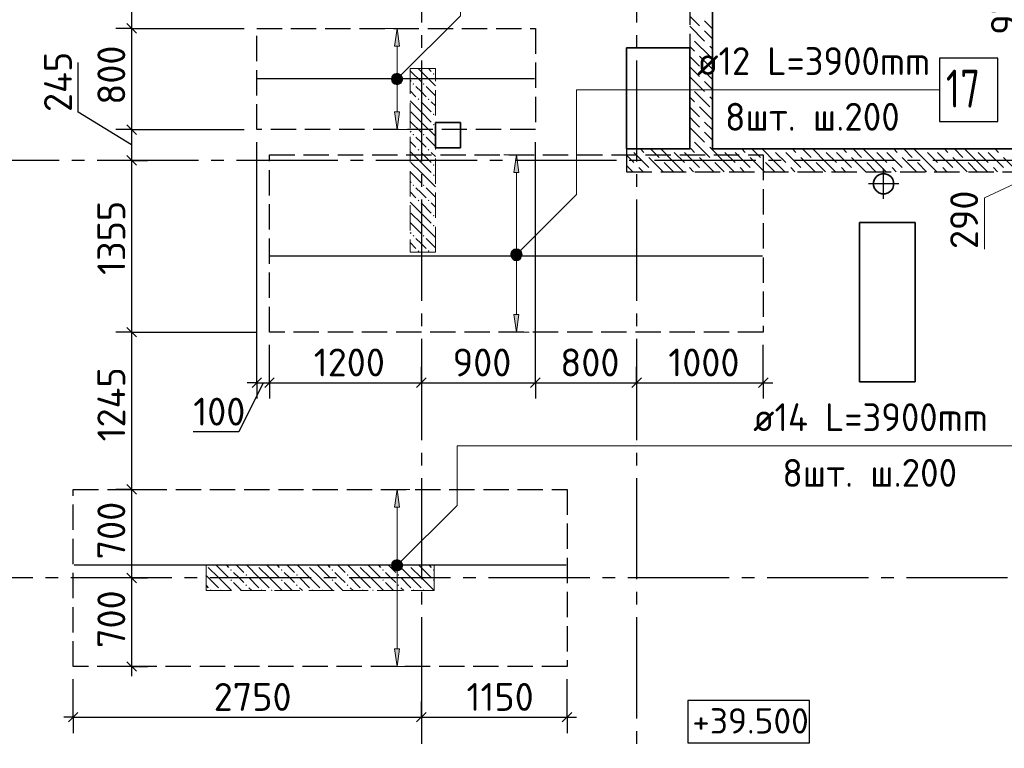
# Model space of a CAD drawing. Header units: millimetres. Extents: x 40580 to 1930067, y -240640 to 81020.
# Tile 271 of 656: x 770600 to 778377, y -202605 to -196847. Entities that reach past the tile are written whole.
import ezdxf

# ---------------------------------------------------------------- set-up
doc = ezdxf.new("R2010")
doc.units = ezdxf.units.MM
for name, pattern in [('______2', [270, 200, -70]), ('______5', [1100, 800, -100, 100, -100]), ('CENTER', [2, 1.25, -0.25, 0.25, -0.25])]:
    doc.linetypes.add(name, pattern=pattern)
for name, color, linetype, lineweight in [('Standard', 7, 'Continuous', 25), ('Высотные отметки', 7, 'Continuous', 25), ('ДОП Верх по У', 7, 'Continuous', 25), ('ЖБ Перекрытие верхний уровень', 7, 'Continuous', 35), ('ОСИ', 7, 'CENTER', 15), ('Позиционная метка номер позиции', 7, 'Continuous', 13), ('Примечания', 7, 'Continuous', 13)]:
    doc.layers.add(name, color=color, linetype=linetype, lineweight=lineweight)
doc.layers.add('ЖБ Пилон', color=7, linetype='______2', lineweight=13, true_color=0xa0a0a0)
doc.layers.add('ЖБ Стена верхний уровень', color=7, linetype='______2', true_color=0x656565)
doc.styles.add('GOST 2.304', font='isocpeur.ttf', dxfattribs={"width": 0.8})
doc.styles.add('ISOCPEUR', font='isocpeur.ttf')

msp = doc.modelspace()

# ---------------------------------------------------------------- hatches: boundary and pattern name
at = {"layer": 'ДОП Верх по У', "linetype": 'Continuous', "lineweight": 13, "transparency": 33554687}
for points in [[(773600.8, -197055.6), (773580.8, -196915.6), (773560.8, -197055.6)], [(773548.6, -197296.8), (773613.1, -197296.8), (773599.6, -197283.3)], [(773548.6, -197296.8), (773599.6, -197283.3), (773562.1, -197283.3)], [(773562.1, -197283.3), (773599.6, -197283.3), (773580.8, -197278.1)], [(773543.3, -197315.6), (773618.3, -197315.6), (773613.1, -197296.8)], [(773543.3, -197315.6), (773613.1, -197296.8), (773548.6, -197296.8)], [(773548.6, -197334.3), (773618.3, -197315.6), (773543.3, -197315.6)], [(773548.6, -197334.3), (773613.1, -197334.3), (773618.3, -197315.6)], [(773562.1, -197347.8), (773613.1, -197334.3), (773548.6, -197334.3)], [(773562.1, -197347.8), (773599.6, -197347.8), (773613.1, -197334.3)], [(773599.6, -197347.8), (773562.1, -197347.8), (773580.8, -197353.1)], [(774543.2, -198055.6), (774523.2, -197915.6), (774503.2, -198055.6)], [(774491, -198696.8), (774555.5, -198696.8), (774542, -198683.3)], [(774491, -198696.8), (774542, -198683.3), (774504.5, -198683.3)], [(774504.5, -198683.3), (774542, -198683.3), (774523.2, -198678.1)], [(774485.7, -198715.6), (774560.7, -198715.6), (774555.5, -198696.8)], [(774485.7, -198715.6), (774555.5, -198696.8), (774491, -198696.8)], [(774491, -198734.3), (774560.7, -198715.6), (774485.7, -198715.6)], [(774491, -198734.3), (774555.5, -198734.3), (774560.7, -198715.6)], [(774504.5, -198747.8), (774555.5, -198734.3), (774491, -198734.3)], [(774504.5, -198747.8), (774542, -198747.8), (774555.5, -198734.3)], [(774542, -198747.8), (774504.5, -198747.8), (774523.2, -198753.1)], [(773600.8, -200698.6), (773580.8, -200558.6), (773560.8, -200698.6)], [(773543.3, -201158.6), (773618.3, -201158.6), (773613.1, -201139.8)], [(773543.3, -201158.6), (773613.1, -201139.8), (773548.6, -201139.8)], [(773548.6, -201177.3), (773618.3, -201158.6), (773543.3, -201158.6)], [(773548.6, -201139.8), (773613.1, -201139.8), (773599.6, -201126.3)], [(773548.6, -201139.8), (773599.6, -201126.3), (773562.1, -201126.3)], [(773548.6, -201177.3), (773613.1, -201177.3), (773618.3, -201158.6)], [(773562.1, -201126.3), (773599.6, -201126.3), (773580.8, -201121.1)], [(773562.1, -201190.8), (773613.1, -201177.3), (773548.6, -201177.3)], [(773562.1, -201190.8), (773599.6, -201190.8), (773613.1, -201177.3)], [(773599.6, -201190.8), (773562.1, -201190.8), (773580.8, -201196.1)]]:
    msp.add_hatch(color=7, dxfattribs=at).paths.add_polyline_path(points)
for points in [[(773600.8, -197575.6), (773580.8, -197715.6), (773560.8, -197575.6)], [(774543.2, -199175.6), (774523.2, -199315.6), (774503.2, -199175.6)], [(773600.8, -201818.6), (773580.8, -201958.6), (773560.8, -201818.6)]]:
    msp.add_hatch(color=7, dxfattribs=at).paths.add_polyline_path(points, flags=16)
at = {"layer": 'ЖБ Пилон', "linetype": 'Continuous', "lineweight": -3, "transparency": 33554687}
for points in [[(773863.7, -197275.5), (773870.2, -197269), (773876.7, -197275.5), (773870.2, -197282)], [(773703.7, -197355.5), (773710.2, -197349), (773716.7, -197355.5), (773710.2, -197362)], [(773783.7, -197355.5), (773790.2, -197349), (773796.7, -197355.5), (773790.2, -197362)], [(773743.7, -197475.5), (773750.2, -197469), (773756.7, -197475.5), (773750.2, -197482)], [(773823.7, -197475.5), (773830.2, -197469), (773836.7, -197475.5), (773830.2, -197482)], [(773863.7, -197595.5), (773870.2, -197589), (773876.7, -197595.5), (773870.2, -197602)], [(773863.7, -197675.5), (773870.2, -197669), (773876.7, -197675.5), (773870.2, -197682)], [(773703.7, -197755.5), (773710.2, -197749), (773716.7, -197755.5), (773710.2, -197762)], [(773783.7, -197755.5), (773790.2, -197749), (773796.7, -197755.5), (773790.2, -197762)], [(773743.7, -197875.5), (773750.2, -197869), (773756.7, -197875.5), (773750.2, -197882)], [(773823.7, -197875.5), (773830.2, -197869), (773836.7, -197875.5), (773830.2, -197882)], [(773863.7, -197995.5), (773870.2, -197989), (773876.7, -197995.5), (773870.2, -198002)], [(773863.7, -198075.5), (773870.2, -198069), (773876.7, -198075.5), (773870.2, -198082)], [(773703.7, -198155.5), (773710.2, -198149), (773716.7, -198155.5), (773710.2, -198162)], [(773783.7, -198155.5), (773790.2, -198149), (773796.7, -198155.5), (773790.2, -198162)], [(773743.7, -198275.5), (773750.2, -198269), (773756.7, -198275.5), (773750.2, -198282)], [(773823.7, -198275.5), (773830.2, -198269), (773836.7, -198275.5), (773830.2, -198282)], [(773863.7, -198395.5), (773870.2, -198389), (773876.7, -198395.5), (773870.2, -198402)], [(773863.7, -198475.5), (773870.2, -198469), (773876.7, -198475.5), (773870.2, -198482)], [(773703.7, -198555.5), (773710.2, -198549), (773716.7, -198555.5), (773710.2, -198562)], [(773783.7, -198555.5), (773790.2, -198549), (773796.7, -198555.5), (773790.2, -198562)], [(773743.7, -198675.5), (773750.2, -198669), (773756.7, -198675.5), (773750.2, -198682)], [(773823.7, -198675.5), (773830.2, -198669), (773836.7, -198675.5), (773830.2, -198682)], [(772073.6, -201158.6), (772073.2, -201158.9), (772073.2, -201158.6)], [(772473.6, -201158.6), (772470.2, -201162), (772466.8, -201158.6)], [(772873.6, -201158.6), (772870.2, -201162), (772866.8, -201158.6)], [(773273.6, -201158.6), (773270.2, -201162), (773266.8, -201158.6)], [(773673.6, -201158.6), (773670.2, -201162), (773666.8, -201158.6)], [(772263.7, -201195.5), (772270.2, -201189), (772276.7, -201195.5), (772270.2, -201202)], [(772383.7, -201235.5), (772390.2, -201229), (772396.7, -201235.5), (772390.2, -201242)], [(772663.7, -201195.5), (772670.2, -201189), (772676.7, -201195.5), (772670.2, -201202)], [(772783.7, -201235.5), (772790.2, -201229), (772796.7, -201235.5), (772790.2, -201242)], [(773063.7, -201195.5), (773070.2, -201189), (773076.7, -201195.5), (773070.2, -201202)], [(773183.7, -201235.5), (773190.2, -201229), (773196.7, -201235.5), (773190.2, -201242)], [(773463.7, -201195.5), (773470.2, -201189), (773476.7, -201195.5), (773470.2, -201202)], [(773583.7, -201235.5), (773590.2, -201229), (773596.7, -201235.5), (773590.2, -201242)], [(773863.7, -201195.5), (773870.2, -201189), (773873.2, -201192), (773873.2, -201198.9), (773870.2, -201202)], [(772263.7, -201275.5), (772270.2, -201269), (772276.7, -201275.5), (772270.2, -201282)], [(772383.7, -201315.5), (772390.2, -201309), (772396.7, -201315.5), (772390.2, -201322)], [(772663.7, -201275.5), (772670.2, -201269), (772676.7, -201275.5), (772670.2, -201282)], [(772783.7, -201315.5), (772790.2, -201309), (772796.7, -201315.5), (772790.2, -201322)], [(773063.7, -201275.5), (773070.2, -201269), (773076.7, -201275.5), (773070.2, -201282)], [(773183.7, -201315.5), (773190.2, -201309), (773196.7, -201315.5), (773190.2, -201322)], [(773463.7, -201275.5), (773470.2, -201269), (773476.7, -201275.5), (773470.2, -201282)], [(773583.7, -201315.5), (773590.2, -201309), (773596.7, -201315.5), (773590.2, -201322)], [(773863.7, -201275.5), (773870.2, -201269), (773873.2, -201272), (773873.2, -201278.9), (773870.2, -201282)], [(772103.7, -201355.5), (772110.2, -201349), (772116.7, -201355.5), (772113.5, -201358.6), (772106.8, -201358.6)], [(772183.7, -201355.5), (772190.2, -201349), (772196.7, -201355.5), (772193.5, -201358.6), (772186.8, -201358.6)], [(772503.7, -201355.5), (772510.2, -201349), (772516.7, -201355.5), (772513.5, -201358.6), (772506.8, -201358.6)], [(772583.7, -201355.5), (772590.2, -201349), (772596.7, -201355.5), (772593.5, -201358.6), (772586.8, -201358.6)], [(772903.7, -201355.5), (772910.2, -201349), (772916.7, -201355.5), (772913.5, -201358.6), (772906.8, -201358.6)], [(772983.7, -201355.5), (772990.2, -201349), (772996.7, -201355.5), (772993.5, -201358.6), (772986.8, -201358.6)], [(773303.7, -201355.5), (773310.2, -201349), (773316.7, -201355.5), (773313.5, -201358.6), (773306.8, -201358.6)], [(773383.7, -201355.5), (773390.2, -201349), (773396.7, -201355.5), (773393.5, -201358.6), (773386.8, -201358.6)], [(773703.7, -201355.5), (773710.2, -201349), (773716.7, -201355.5), (773713.5, -201358.6), (773706.8, -201358.6)], [(773783.7, -201355.5), (773790.2, -201349), (773796.7, -201355.5), (773793.5, -201358.6), (773786.8, -201358.6)]]:
    msp.add_hatch(color=7, dxfattribs=at).paths.add_polyline_path(points, flags=16)
at = {"layer": 'Позиционная метка номер позиции', "linetype": 'Continuous', "lineweight": 13, "transparency": 33554687}
for points in [[(773537.5, -197304.1), (773612.6, -197347.4), (773549, -197283.8)], [(773549, -197283.8), (773624.1, -197327), (773569.4, -197272.3)], [(773549, -197283.8), (773612.6, -197347.4), (773624.1, -197327)], [(773569.4, -197272.3), (773624.1, -197327), (773624.1, -197304.1)], [(773569.4, -197272.3), (773624.1, -197304.1), (773592.3, -197272.3)], [(773592.3, -197272.3), (773624.1, -197304.1), (773612.6, -197283.8)], [(773537.5, -197327), (773592.3, -197358.8), (773537.5, -197304.1)], [(773537.5, -197304.1), (773592.3, -197358.8), (773612.6, -197347.4)], [(773569.4, -197358.8), (773537.5, -197327), (773549, -197347.4)], [(773537.5, -197327), (773569.4, -197358.8), (773592.3, -197358.8)], [(774480, -198690.1), (774555.1, -198733.4), (774491.4, -198669.8)], [(774491.4, -198669.8), (774566.5, -198713), (774511.8, -198658.3)], [(774491.4, -198669.8), (774555.1, -198733.4), (774566.5, -198713)], [(774511.8, -198658.3), (774566.5, -198713), (774566.5, -198690.1)], [(774511.8, -198658.3), (774566.5, -198690.1), (774534.7, -198658.3)], [(774534.7, -198658.3), (774566.5, -198690.1), (774555.1, -198669.8)], [(774480, -198713), (774534.7, -198744.9), (774480, -198690.1)], [(774480, -198690.1), (774534.7, -198744.9), (774555.1, -198733.4)], [(774511.8, -198744.9), (774480, -198713), (774491.4, -198733.4)], [(774480, -198713), (774511.8, -198744.9), (774534.7, -198744.9)], [(773537.5, -201147.1), (773612.6, -201190.4), (773549, -201126.8)], [(773537.5, -201170), (773592.3, -201201.9), (773537.5, -201147.1)], [(773537.5, -201147.1), (773592.3, -201201.9), (773612.6, -201190.4)], [(773569.4, -201201.9), (773537.5, -201170), (773549, -201190.4)], [(773537.5, -201170), (773569.4, -201201.9), (773592.3, -201201.9)], [(773549, -201126.8), (773624.1, -201170), (773569.4, -201115.3)], [(773549, -201126.8), (773612.6, -201190.4), (773624.1, -201170)], [(773569.4, -201115.3), (773624.1, -201170), (773624.1, -201147.1)], [(773569.4, -201115.3), (773624.1, -201147.1), (773592.3, -201115.3)], [(773592.3, -201115.3), (773624.1, -201147.1), (773612.6, -201126.8)]]:
    msp.add_hatch(color=7, dxfattribs=at).paths.add_polyline_path(points)

# ---------------------------------------------------------------- linework, layer by layer
at = {"layer": 'Standard', "color": 7, "linetype": 'Continuous', "lineweight": -3, "transparency": 33554687}
for p, q in [((771484.3, -195258.6), (771484.3, -196915.6)), ((771484.3, -196915.6), (771484.3, -197715.6)), ((771062.8, -197576.9), (771062.8, -197186.1)), ((771484.3, -197837.1), (771062.8, -197576.9)), ((771484.3, -197715.6), (771484.3, -197958.6)), ((771484.3, -197958.6), (771484.3, -199315.6)), ((771484.3, -199315.6), (771484.3, -200558.6)), ((772523.2, -199715.6), (772330.9, -200104.3)), ((772473.2, -199715.6), (772398.2, -199715.6)), ((772473.2, -199715.6), (772573.2, -199715.6)), ((775473.2, -199715.6), (776473.2, -199715.6)), ((776473.2, -199715.6), (776548.2, -199715.6)), ((772330.9, -200104.3), (771971.2, -200104.3)), ((771484.3, -200558.6), (771484.3, -201258.6)), ((771484.3, -201258.6), (771484.3, -201958.6)), ((771484.3, -201958.6), (771484.3, -202033.6)), ((771023.2, -202358.6), (770948.2, -202358.6)), ((771023.2, -202358.6), (773773.2, -202358.6)), ((773773.2, -202358.6), (774923.2, -202358.6)), ((774923.2, -202358.6), (774998.2, -202358.6))]:
    msp.add_line(p, q, dxfattribs=at)
at = {"layer": 'Standard', "color": 7, "linetype": 'Continuous', "lineweight": 25, "transparency": 33554687}
for p, q in [((771446.8, -196878.1), (771521.8, -196953.1)), ((771446.8, -197678.1), (771521.8, -197753.1)), ((771446.8, -197921.1), (771521.8, -197996.1)), ((771446.8, -199278.1), (771521.8, -199353.1)), ((772435.7, -199753.1), (772510.7, -199678.1)), ((772535.7, -199753.1), (772610.7, -199678.1)), ((773735.7, -199753.1), (773810.7, -199678.1)), ((774635.7, -199753.1), (774710.7, -199678.1)), ((775435.7, -199753.1), (775510.7, -199678.1)), ((776435.7, -199753.1), (776510.7, -199678.1)), ((771446.8, -200521.1), (771521.8, -200596.1)), ((771446.8, -201221.1), (771521.8, -201296.1)), ((771446.8, -201921.1), (771521.8, -201996.1)), ((770985.7, -202396.1), (771060.7, -202321.1)), ((773735.7, -202396.1), (773810.7, -202321.1)), ((774885.7, -202396.1), (774960.7, -202321.1))]:
    msp.add_line(p, q, dxfattribs=at)
at = {"layer": 'Standard', "color": 251, "linetype": 'Continuous', "lineweight": -3, "true_color": 0x656565, "transparency": 33554687}
for p, q in [((771484.3, -196915.6), (771359.3, -196915.6)), ((771484.3, -196915.6), (771609.3, -196915.6)), ((771484.3, -196915.6), (772373.2, -196915.6)), ((771484.3, -197715.6), (771359.3, -197715.6)), ((771484.3, -197715.6), (771609.3, -197715.6)), ((771484.3, -197715.6), (772373.2, -197715.6)), ((772473.2, -199715.6), (772473.2, -197815.6)), ((771484.3, -197958.6), (771359.3, -197958.6)), ((771484.3, -197958.6), (771609.3, -197958.6)), ((771484.3, -197958.6), (771484.3, -197958.6)), ((771484.3, -199315.6), (771359.3, -199315.6)), ((771484.3, -199315.6), (771609.3, -199315.6)), ((771484.3, -199315.6), (772473.2, -199315.6)), ((776473.2, -199715.6), (776473.2, -199415.6)), ((772473.2, -199715.6), (772473.2, -199590.6)), ((772573.2, -199715.6), (772573.2, -199590.6)), ((773773.2, -199715.6), (773773.2, -199590.6)), ((774673.2, -199715.6), (774673.2, -199590.6)), ((775473.2, -199715.6), (775473.2, -199590.6)), ((776473.2, -199715.6), (776473.2, -199590.6)), ((772473.2, -199715.6), (772473.2, -199840.6)), ((772573.2, -199715.6), (772573.2, -199840.6)), ((773773.2, -199715.6), (773773.2, -199840.6)), ((773773.2, -199715.6), (773773.2, -199715.6)), ((774673.2, -199715.6), (774673.2, -199840.6)), ((775473.2, -199715.6), (775473.2, -199840.6)), ((775473.2, -199715.6), (775473.2, -199715.6)), ((776473.2, -199715.6), (776473.2, -199840.6)), ((771484.3, -200558.6), (771359.3, -200558.6)), ((771484.3, -200558.6), (771609.3, -200558.6)), ((771484.3, -200558.6), (771484.3, -200558.6)), ((771484.3, -201258.6), (771359.3, -201258.6)), ((771484.3, -201258.6), (771609.3, -201258.6)), ((771484.3, -201258.6), (771484.3, -201258.6)), ((771484.3, -201958.6), (771359.3, -201958.6)), ((771484.3, -201958.6), (771609.3, -201958.6)), ((771484.3, -201958.6), (771484.3, -201958.6)), ((771023.2, -202358.6), (771023.2, -202058.6)), ((774923.2, -202358.6), (774923.2, -202058.6)), ((771023.2, -202358.6), (771023.2, -202233.6)), ((773773.2, -202358.6), (773773.2, -202233.6)), ((774923.2, -202358.6), (774923.2, -202233.6)), ((771023.2, -202358.6), (771023.2, -202483.6)), ((773773.2, -202358.6), (773773.2, -202483.6)), ((773773.2, -202358.6), (773773.2, -202358.6)), ((774923.2, -202358.6), (774923.2, -202483.6))]:
    msp.add_line(p, q, dxfattribs=at)
at = {"layer": 'Standard', "color": 8, "linetype": '______5', "lineweight": -3, "transparency": 33554687}
for p, q in [((777423.2, -198263.1), (777423.2, -198024.1)), ((777542.7, -198143.6), (777303.7, -198143.6))]:
    msp.add_line(p, q, dxfattribs=at)
at = {"layer": 'Standard', "color": 7, "linetype": 'Continuous', "lineweight": 13, "transparency": 33554687}
for p, q in [((778541.7, -198103.6), (778219.4, -198253.6)), ((778219.4, -198253.6), (778219.4, -198660.2))]:
    msp.add_line(p, q, dxfattribs=at)
at = {"layer": 'Standard', "color": 251, "linetype": 'Continuous', "lineweight": -3, "true_color": 0x656565, "transparency": 33554687}
for points in [[(774673.2, -199715.6), (774673.2, -198289.7), (774673.2, -198289.7), (774673.2, -197815.6)], [(772573.2, -199715.6), (772573.2, -199669.9), (772573.2, -199669.9), (772573.2, -199415.6)]]:
    msp.add_lwpolyline(points, dxfattribs=at)
at = {"layer": 'Standard', "color": 7, "linetype": 'Continuous', "lineweight": -3, "transparency": 33554687}
for points in [[(772573.2, -199715.6), (772717.5, -199715.6), (772717.5, -199715.6), (773704.4, -199715.6), (773704.4, -199715.6), (773773.2, -199715.6)], [(773773.2, -199715.6), (774469.1, -199715.6), (774469.1, -199715.6), (774673.2, -199715.6)], [(774673.2, -199715.6), (775236.6, -199715.6), (775236.6, -199715.6), (775473.2, -199715.6)]]:
    msp.add_lwpolyline(points, dxfattribs=at)
at = {"layer": 'Высотные отметки', "color": 7, "linetype": 'Continuous', "lineweight": -3, "transparency": 33554687}
msp.add_lwpolyline([(775877.9, -202561.1), (776839.3, -202561.1), (776839.3, -202227.8), (775877.9, -202227.8), (775877.9, -202561.1)], dxfattribs=at)
at = {"layer": 'ДОП Верх по У', "color": 251, "linetype": 'Continuous', "lineweight": 13, "true_color": 0x494949, "transparency": 33554687}
for p, q in [((773580.8, -196915.6), (773480.8, -196915.6)), ((773580.8, -196915.6), (773560.8, -197055.6)), ((773600.8, -197055.6), (773580.8, -196915.6)), ((773580.8, -196915.6), (773680.8, -196915.6)), ((773580.8, -196915.6), (773580.8, -196915.6)), ((773560.8, -197055.6), (773600.8, -197055.6)), ((773580.8, -197285.6), (773580.8, -197055.6)), ((773543.3, -197315.6), (773543.3, -197315.6)), ((773580.8, -197575.6), (773580.8, -197345.6)), ((773618.3, -197315.6), (773618.3, -197315.6)), ((773580.8, -197715.6), (773560.8, -197575.6)), ((773560.8, -197575.6), (773600.8, -197575.6)), ((773600.8, -197575.6), (773580.8, -197715.6)), ((773580.8, -197715.6), (773480.8, -197715.6)), ((773580.8, -197715.6), (773680.8, -197715.6)), ((773580.8, -197715.6), (773580.8, -197715.6)), ((774523.2, -197915.6), (774423.2, -197915.6)), ((774523.2, -197915.6), (774503.2, -198055.6)), ((774543.2, -198055.6), (774523.2, -197915.6)), ((774523.2, -197915.6), (774623.2, -197915.6)), ((774523.2, -197915.6), (774523.2, -197915.6)), ((774503.2, -198055.6), (774543.2, -198055.6)), ((774523.2, -198685.6), (774523.2, -198055.6)), ((774485.7, -198715.6), (774485.7, -198715.6)), ((774523.2, -199175.6), (774523.2, -198745.6)), ((774560.7, -198715.6), (774560.7, -198715.6)), ((774523.2, -199315.6), (774503.2, -199175.6)), ((774503.2, -199175.6), (774543.2, -199175.6)), ((774543.2, -199175.6), (774523.2, -199315.6)), ((774523.2, -199315.6), (774423.2, -199315.6)), ((774523.2, -199315.6), (774623.2, -199315.6)), ((774523.2, -199315.6), (774523.2, -199315.6)), ((773580.8, -200558.6), (773480.8, -200558.6)), ((773580.8, -200558.6), (773560.8, -200698.6)), ((773600.8, -200698.6), (773580.8, -200558.6)), ((773580.8, -200558.6), (773680.8, -200558.6)), ((773580.8, -200558.6), (773580.8, -200558.6)), ((773560.8, -200698.6), (773600.8, -200698.6)), ((773580.8, -201128.6), (773580.8, -200698.6)), ((773543.3, -201158.6), (773543.3, -201158.6)), ((773618.3, -201158.6), (773618.3, -201158.6)), ((773580.8, -201818.6), (773580.8, -201188.6)), ((773580.8, -201958.6), (773560.8, -201818.6)), ((773560.8, -201818.6), (773600.8, -201818.6)), ((773600.8, -201818.6), (773580.8, -201958.6)), ((773580.8, -201958.6), (773480.8, -201958.6)), ((773580.8, -201958.6), (773680.8, -201958.6)), ((773580.8, -201958.6), (773580.8, -201958.6))]:
    msp.add_line(p, q, dxfattribs=at)
at = {"layer": 'ДОП Верх по У', "color": 7, "linetype": 'Continuous', "lineweight": -3, "transparency": 33554687}
for p, q in [((774667.2, -197315.6), (772479.2, -197315.6)), ((776467.2, -198715.6), (772579.2, -198715.6)), ((774916.2, -201158.6), (771030.2, -201158.6))]:
    msp.add_line(p, q, dxfattribs=at)
at = {"layer": 'ДОП Верх по У', "color": 7, "linetype": 'Continuous', "lineweight": 13, "transparency": 33554687}
for p, q in [((776373.2, -197401.6), (777865.6, -197401.6)), ((776373.2, -200215.6), (778481.2, -200215.6))]:
    msp.add_line(p, q, dxfattribs=at)
at = {"layer": 'ДОП Верх по У', "color": 7, "linetype": 'Continuous', "lineweight": 25, "transparency": 33554687}
msp.add_lwpolyline([(777865.6, -197651.6), (778325.6, -197651.6), (778325.6, -197151.6), (777865.6, -197151.6), (777865.6, -197651.6)], dxfattribs=at)
at = {"layer": 'ДОП Верх по У', "color": 251, "linetype": 'Continuous', "lineweight": 13, "true_color": 0x494949, "transparency": 33554687}
for centre in [(773580.8, -197315.6), (774523.2, -198715.6), (773580.8, -201158.6)]:
    msp.add_circle(centre, 37.5, dxfattribs=at)
at = {"layer": 'ЖБ Перекрытие верхний уровень', "transparency": 33554687}
for p, q in [((776073.2, -197868.6), (776073.2, -195158.6)), ((775893.2, -197068.6), (775393.2, -197068.6)), ((775393.2, -197068.6), (775393.2, -197868.6)), ((775893.2, -197868.6), (775893.2, -197068.6)), ((774083.2, -197658.6), (773883.2, -197658.6)), ((773883.2, -197658.6), (773883.2, -197858.6)), ((774083.2, -197858.6), (774083.2, -197658.6)), ((773883.2, -197858.6), (774083.2, -197858.6)), ((775393.2, -197868.6), (775893.2, -197868.6)), ((777351.4, -198107), (777343.6, -198131)), ((777343.6, -198131), (777343.6, -198156.2)), ((777366.2, -198086.6), (777351.4, -198107)), ((777386.6, -198071.7), (777366.2, -198086.6)), ((777410.6, -198063.9), (777386.6, -198071.7)), ((777435.9, -198063.9), (777410.6, -198063.9)), ((777459.9, -198071.7), (777435.9, -198063.9)), ((777480.3, -198086.6), (777459.9, -198071.7)), ((777495.1, -198107), (777480.3, -198086.6)), ((777502.9, -198131), (777495.1, -198107)), ((777502.9, -198156.2), (777502.9, -198131)), ((777343.6, -198156.2), (777351.4, -198180.2)), ((777351.4, -198180.2), (777366.2, -198200.6)), ((777366.2, -198200.6), (777386.6, -198215.5)), ((777386.6, -198215.5), (777410.6, -198223.3)), ((777435.9, -198223.3), (777459.9, -198215.5)), ((777459.9, -198215.5), (777480.3, -198200.6)), ((777480.3, -198200.6), (777495.1, -198180.2)), ((777495.1, -198180.2), (777502.9, -198156.2)), ((777410.6, -198223.3), (777435.9, -198223.3)), ((777673.2, -198448.6), (777233.2, -198448.6)), ((777233.2, -198448.6), (777233.2, -199708.6)), ((777673.2, -199708.6), (777673.2, -198448.6)), ((777233.2, -199708.6), (777673.2, -199708.6))]:
    msp.add_line(p, q, dxfattribs=at)
at = {"layer": 'ЖБ Перекрытие верхний уровень', "transparency": 33554687, "extrusion": (0, 0, -1)}
msp.add_lwpolyline([(-780118.2, -195338.6), (-780118.2, -197868.6), (-776073.2, -197868.6), (-776073.2, -195158.6), (-775573.2, -195158.6), (-775573.2, -193408.6), (-780013.2, -193408.6), (-780013.2, -195338.6)], close=True, dxfattribs=at)
at = {"layer": 'ЖБ Пилон', "color": 253, "linetype": '______2', "lineweight": 13, "true_color": 0xa0a0a0, "transparency": 33554687}
for p, q in [((773683.2, -197233.6), (773683.2, -198683.6)), ((773883.2, -197233.6), (773683.2, -197233.6)), ((773883.2, -198683.6), (773883.2, -197233.6)), ((773683.2, -198683.6), (773883.2, -198683.6)), ((773873.2, -201158.6), (772073.2, -201158.6)), ((772073.2, -201158.6), (772073.2, -201358.6)), ((773873.2, -201358.6), (773873.2, -201158.6)), ((772073.2, -201358.6), (773873.2, -201358.6))]:
    msp.add_line(p, q, dxfattribs=at)
at = {"layer": 'ЖБ Пилон', "color": 9, "linetype": 'Continuous', "lineweight": -3, "true_color": 0xc7c7c7, "transparency": 33554687}
for p, q in [((773690.2, -197255.5), (773683.2, -197248.5)), ((773690.2, -197255.5), (773770.2, -197335.5)), ((773748.3, -197233.6), (773770.2, -197255.5)), ((773770.2, -197255.5), (773883.2, -197368.5)), ((773828.3, -197233.6), (773850.2, -197255.5)), ((773683.2, -197328.5), (773690.2, -197335.5)), ((773683.2, -197408.5), (773730.2, -197455.5)), ((773770.2, -197415.5), (773730.2, -197375.5)), ((773810.2, -197455.5), (773770.2, -197415.5)), ((773810.2, -197375.5), (773883.2, -197448.5)), ((773770.2, -197575.5), (773683.2, -197488.5)), ((773770.2, -197495.5), (773850.2, -197575.5)), ((773850.2, -197495.5), (773883.2, -197528.5)), ((773690.2, -197575.5), (773770.2, -197655.5)), ((773770.2, -197575.5), (773850.2, -197655.5)), ((773690.2, -197655.5), (773683.2, -197648.5)), ((773690.2, -197655.5), (773770.2, -197735.5)), ((773770.2, -197655.5), (773883.2, -197768.5)), ((773683.2, -197728.5), (773690.2, -197735.5)), ((773683.2, -197808.5), (773730.2, -197855.5)), ((773770.2, -197815.5), (773730.2, -197775.5)), ((773810.2, -197855.5), (773770.2, -197815.5)), ((773810.2, -197775.5), (773883.2, -197848.5)), ((773770.2, -197975.5), (773683.2, -197888.5)), ((773770.2, -197895.5), (773850.2, -197975.5)), ((773850.2, -197895.5), (773883.2, -197928.5)), ((773690.2, -197975.5), (773770.2, -198055.5)), ((773770.2, -197975.5), (773850.2, -198055.5)), ((773690.2, -198055.5), (773683.2, -198048.5)), ((773690.2, -198055.5), (773770.2, -198135.5)), ((773770.2, -198055.5), (773883.2, -198168.5)), ((773683.2, -198128.5), (773690.2, -198135.5)), ((773683.2, -198208.5), (773730.2, -198255.5)), ((773770.2, -198215.5), (773730.2, -198175.5)), ((773810.2, -198255.5), (773770.2, -198215.5)), ((773810.2, -198175.5), (773883.2, -198248.5)), ((773770.2, -198375.5), (773683.2, -198288.5)), ((773770.2, -198295.5), (773850.2, -198375.5)), ((773850.2, -198295.5), (773883.2, -198328.5)), ((773690.2, -198455.5), (773683.2, -198448.5)), ((773690.2, -198375.5), (773770.2, -198455.5)), ((773770.2, -198375.5), (773850.2, -198455.5)), ((773690.2, -198455.5), (773770.2, -198535.5)), ((773770.2, -198455.5), (773883.2, -198568.5)), ((773683.2, -198528.5), (773690.2, -198535.5)), ((773770.2, -198615.5), (773730.2, -198575.5)), ((773810.2, -198575.5), (773883.2, -198648.5)), ((773683.2, -198608.5), (773730.2, -198655.5)), ((773810.2, -198655.5), (773770.2, -198615.5)), ((772170.2, -201175.5), (772153.3, -201158.6)), ((772233.3, -201158.6), (772250.2, -201175.5)), ((772313.3, -201158.6), (772370.2, -201215.5)), ((772490.2, -201255.5), (772393.3, -201158.6)), ((772570.2, -201175.5), (772553.3, -201158.6)), ((772633.3, -201158.6), (772650.2, -201175.5)), ((772713.3, -201158.6), (772770.2, -201215.5)), ((772890.2, -201255.5), (772793.3, -201158.6)), ((772970.2, -201175.5), (772953.3, -201158.6)), ((773033.3, -201158.6), (773050.2, -201175.5)), ((773113.3, -201158.6), (773170.2, -201215.5)), ((773290.2, -201255.5), (773193.3, -201158.6)), ((773370.2, -201175.5), (773353.3, -201158.6)), ((773433.3, -201158.6), (773450.2, -201175.5)), ((773513.3, -201158.6), (773570.2, -201215.5)), ((773690.2, -201255.5), (773593.3, -201158.6)), ((773770.2, -201175.5), (773753.3, -201158.6)), ((773833.3, -201158.6), (773850.2, -201175.5)), ((772090.2, -201255.5), (772073.2, -201238.5)), ((772090.2, -201175.5), (772170.2, -201255.5)), ((772170.2, -201175.5), (772250.2, -201255.5)), ((772330.2, -201255.5), (772290.2, -201215.5)), ((772490.2, -201175.5), (772570.2, -201255.5)), ((772570.2, -201175.5), (772650.2, -201255.5)), ((772730.2, -201255.5), (772690.2, -201215.5)), ((772890.2, -201175.5), (772970.2, -201255.5)), ((772970.2, -201175.5), (773050.2, -201255.5)), ((773130.2, -201255.5), (773090.2, -201215.5)), ((773290.2, -201175.5), (773370.2, -201255.5)), ((773370.2, -201175.5), (773450.2, -201255.5)), ((773530.2, -201255.5), (773490.2, -201215.5)), ((773690.2, -201175.5), (773770.2, -201255.5)), ((773770.2, -201175.5), (773850.2, -201255.5)), ((772073.2, -201318.5), (772090.2, -201335.5)), ((772090.2, -201255.5), (772170.2, -201335.5)), ((772170.2, -201255.5), (772273.3, -201358.6)), ((772290.2, -201295.5), (772353.3, -201358.6)), ((772370.2, -201295.5), (772330.2, -201255.5)), ((772410.2, -201255.5), (772490.2, -201335.5)), ((772490.2, -201255.5), (772570.2, -201335.5)), ((772570.2, -201255.5), (772673.3, -201358.6)), ((772690.2, -201295.5), (772753.3, -201358.6)), ((772770.2, -201295.5), (772730.2, -201255.5)), ((772810.2, -201255.5), (772890.2, -201335.5)), ((772890.2, -201255.5), (772970.2, -201335.5)), ((772970.2, -201255.5), (773073.3, -201358.6)), ((773090.2, -201295.5), (773153.3, -201358.6)), ((773170.2, -201295.5), (773130.2, -201255.5)), ((773210.2, -201255.5), (773290.2, -201335.5)), ((773290.2, -201255.5), (773370.2, -201335.5)), ((773370.2, -201255.5), (773473.3, -201358.6)), ((773490.2, -201295.5), (773553.3, -201358.6)), ((773570.2, -201295.5), (773530.2, -201255.5)), ((773610.2, -201255.5), (773690.2, -201335.5)), ((773690.2, -201255.5), (773770.2, -201335.5)), ((773770.2, -201255.5), (773873.2, -201358.5)), ((772410.2, -201335.5), (772433.3, -201358.6)), ((772810.2, -201335.5), (772833.3, -201358.6)), ((773210.2, -201335.5), (773233.3, -201358.6)), ((773610.2, -201335.5), (773633.3, -201358.6))]:
    msp.add_line(p, q, dxfattribs=at)
at = {"layer": 'ЖБ Стена верхний уровень', "color": 251, "linetype": '______2', "lineweight": -3, "true_color": 0x656565, "transparency": 33554687}
for p, q in [((775893.2, -195338.6), (775893.2, -197868.6)), ((776073.2, -197868.6), (776073.2, -195338.6)), ((775893.2, -197868.6), (775393.2, -197868.6)), ((775393.2, -197868.6), (775393.2, -198048.6)), ((781173.2, -197868.6), (776073.2, -197868.6)), ((775393.2, -198048.6), (781173.2, -198048.6))]:
    msp.add_line(p, q, dxfattribs=at)
at = {"layer": 'ЖБ Стена верхний уровень', "color": 9, "linetype": 'Continuous', "lineweight": -3, "true_color": 0xc7c7c7, "transparency": 33554687}
for p, q in [((775930.2, -196855.5), (775893.2, -196818.5)), ((775970.2, -196895.5), (775930.2, -196855.5)), ((776010.2, -196855.5), (776073.2, -196918.5)), ((775893.2, -196898.5), (776010.2, -197015.5)), ((776010.2, -196935.5), (776073.2, -196998.5)), ((775930.2, -197015.5), (776050.2, -197135.5)), ((775893.2, -197058.5), (775930.2, -197095.5)), ((776073.2, -197078.5), (776050.2, -197055.5)), ((775893.2, -197138.5), (775970.2, -197215.5)), ((776073.2, -197238.5), (775970.2, -197135.5)), ((775930.2, -197255.5), (775893.2, -197218.5)), ((775970.2, -197295.5), (775930.2, -197255.5)), ((776010.2, -197255.5), (776073.2, -197318.5)), ((775893.2, -197298.5), (776010.2, -197415.5)), ((776010.2, -197335.5), (776073.2, -197398.5)), ((775930.2, -197415.5), (776050.2, -197535.5)), ((775893.2, -197458.5), (775930.2, -197495.5)), ((776073.2, -197478.5), (776050.2, -197455.5)), ((775893.2, -197538.5), (775970.2, -197615.5)), ((776073.2, -197638.5), (775970.2, -197535.5)), ((775930.2, -197655.5), (775893.2, -197618.5)), ((775970.2, -197695.5), (775930.2, -197655.5)), ((776010.2, -197655.5), (776073.2, -197718.5)), ((775893.2, -197698.5), (776010.2, -197815.5)), ((776010.2, -197735.5), (776073.2, -197798.5)), ((775930.2, -197815.5), (775983.3, -197868.6)), ((775450.2, -197895.5), (775570.2, -198015.5)), ((775503.3, -197868.6), (775530.2, -197895.5)), ((775583.3, -197868.6), (775650.2, -197935.5)), ((775770.2, -197975.5), (775663.3, -197868.6)), ((775770.2, -197895.5), (775850.2, -197975.5)), ((775850.2, -197895.5), (775970.2, -198015.5)), ((775893.2, -197858.5), (775903.3, -197868.6)), ((775903.3, -197868.6), (775930.2, -197895.5)), ((775983.3, -197868.6), (776050.2, -197935.5)), ((776063.3, -197868.6), (776050.2, -197855.5)), ((776170.2, -197975.5), (776063.3, -197868.6)), ((776170.2, -197895.5), (776250.2, -197975.5)), ((776250.2, -197895.5), (776370.2, -198015.5)), ((776303.3, -197868.6), (776330.2, -197895.5)), ((776383.3, -197868.6), (776450.2, -197935.5)), ((776570.2, -197975.5), (776463.3, -197868.6)), ((776570.2, -197895.5), (776650.2, -197975.5)), ((776650.2, -197895.5), (776770.2, -198015.5)), ((776703.3, -197868.6), (776730.2, -197895.5)), ((776783.3, -197868.6), (776850.2, -197935.5)), ((776970.2, -197975.5), (776863.3, -197868.6)), ((776970.2, -197895.5), (777050.2, -197975.5)), ((777050.2, -197895.5), (777170.2, -198015.5)), ((777103.3, -197868.6), (777130.2, -197895.5)), ((777183.3, -197868.6), (777250.2, -197935.5)), ((777370.2, -197975.5), (777263.3, -197868.6)), ((777370.2, -197895.5), (777450.2, -197975.5)), ((777450.2, -197895.5), (777570.2, -198015.5)), ((777503.3, -197868.6), (777530.2, -197895.5)), ((777583.3, -197868.6), (777650.2, -197935.5)), ((777770.2, -197975.5), (777663.3, -197868.6)), ((777770.2, -197895.5), (777850.2, -197975.5)), ((777850.2, -197895.5), (777970.2, -198015.5)), ((777903.3, -197868.6), (777930.2, -197895.5)), ((777983.3, -197868.6), (778050.2, -197935.5)), ((778170.2, -197975.5), (778063.3, -197868.6)), ((778170.2, -197895.5), (778250.2, -197975.5)), ((778250.2, -197895.5), (778370.2, -198015.5)), ((778303.3, -197868.6), (778330.2, -197895.5)), ((775393.2, -197918.5), (775450.2, -197975.5)), ((775683.3, -198048.6), (775570.2, -197935.5)), ((775690.2, -197975.5), (775763.3, -198048.6)), ((775770.2, -197975.5), (775843.3, -198048.6)), ((776083.3, -198048.6), (775970.2, -197935.5)), ((776090.2, -197975.5), (776163.3, -198048.6)), ((776170.2, -197975.5), (776243.3, -198048.6)), ((776483.3, -198048.6), (776370.2, -197935.5)), ((776490.2, -197975.5), (776563.3, -198048.6)), ((776570.2, -197975.5), (776643.3, -198048.6)), ((776883.3, -198048.6), (776770.2, -197935.5)), ((776890.2, -197975.5), (776963.3, -198048.6)), ((776970.2, -197975.5), (777043.3, -198048.6)), ((777283.3, -198048.6), (777170.2, -197935.5)), ((777290.2, -197975.5), (777363.3, -198048.6)), ((777370.2, -197975.5), (777443.3, -198048.6)), ((777683.3, -198048.6), (777570.2, -197935.5)), ((777690.2, -197975.5), (777763.3, -198048.6)), ((777770.2, -197975.5), (777843.3, -198048.6)), ((778083.3, -198048.6), (777970.2, -197935.5)), ((778090.2, -197975.5), (778163.3, -198048.6)), ((778170.2, -197975.5), (778243.3, -198048.6)), ((778483.3, -198048.6), (778370.2, -197935.5)), ((775393.2, -197998.5), (775443.3, -198048.6)), ((775523.3, -198048.6), (775490.2, -198015.5)), ((775923.3, -198048.6), (775890.2, -198015.5)), ((776323.3, -198048.6), (776290.2, -198015.5)), ((776723.3, -198048.6), (776690.2, -198015.5)), ((777123.3, -198048.6), (777090.2, -198015.5)), ((777523.3, -198048.6), (777490.2, -198015.5)), ((777923.3, -198048.6), (777890.2, -198015.5)), ((778323.3, -198048.6), (778290.2, -198015.5))]:
    msp.add_line(p, q, dxfattribs=at)
at = {"layer": 'ОСИ', "color": 8, "linetype": '______5', "lineweight": -3, "transparency": 33554687}
for p, q in [((773773.2, -182868.6), (773773.2, -233188.6)), ((775473.2, -182868.6), (775473.2, -233188.6)), ((781913.2, -197958.6), (762749.2, -197958.6)), ((781703.2, -201258.6), (762749.2, -201258.6))]:
    msp.add_line(p, q, dxfattribs=at)
at = {"layer": 'Позиционная метка номер позиции', "color": 7, "linetype": 'Continuous', "lineweight": 13, "transparency": 33554687}
for p, q in [((773549, -197283.8), (773549, -197283.8)), ((773612.6, -197283.8), (773612.6, -197283.8)), ((773549, -197347.4), (773549, -197347.4)), ((773612.6, -197347.4), (773612.6, -197347.4)), ((774491.4, -198669.8), (774491.4, -198669.8)), ((774555.1, -198669.8), (774555.1, -198669.8)), ((774491.4, -198733.4), (774491.4, -198733.4)), ((774555.1, -198733.4), (774555.1, -198733.4)), ((773549, -201126.8), (773549, -201126.8)), ((773612.6, -201126.8), (773612.6, -201126.8)), ((773549, -201190.4), (773549, -201190.4)), ((773612.6, -201190.4), (773612.6, -201190.4))]:
    msp.add_line(p, q, dxfattribs=at)
for points in [[(773580.8, -197315.6), (774080.8, -196815.6), (774080.8, -196401.6), (776170.5, -196401.6)], [(774523.2, -198701.6), (774997, -198227.8), (774997, -197401.6), (777865.6, -197401.6)], [(773580.8, -201158.6), (774054.6, -200684.8), (774054.6, -200215.6), (778573.2, -200215.6)]]:
    msp.add_lwpolyline(points, dxfattribs=at)
for centre in [(773580.8, -197315.6), (774523.2, -198701.6), (773580.8, -201158.6)]:
    msp.add_circle(centre, 45, dxfattribs=at)
at = {"layer": 'Примечания', "color": 7, "linetype": '______2', "lineweight": -3, "transparency": 33554687}
for p, q in [((772473.2, -196915.6), (774673.2, -196915.6)), ((772473.2, -197715.6), (772473.2, -196915.6)), ((774673.2, -196915.6), (774673.2, -197715.6)), ((774673.2, -197715.6), (772473.2, -197715.6)), ((772573.2, -197915.6), (776473.2, -197915.6)), ((772573.2, -199315.6), (772573.2, -197915.6)), ((776473.2, -197915.6), (776473.2, -199315.6)), ((776473.2, -199315.6), (772573.2, -199315.6)), ((771023.2, -200558.6), (774923.2, -200558.6)), ((771023.2, -201958.6), (771023.2, -200558.6)), ((774923.2, -200558.6), (774923.2, -201958.6)), ((774923.2, -201958.6), (771023.2, -201958.6))]:
    msp.add_line(p, q, dxfattribs=at)

# ---------------------------------------------------------------- texts
at = {"layer": 'Standard', "color": 7, "linetype": 'Continuous', "lineweight": 25, "transparency": 33554687, "char_height": 220, "attachment_point": 7, "rotation": 90, "style": 'ISOCPEUR'}
for s, insert, width in [('970', (778491.7, -196966.9), 531.96), ('800', (771434.3, -197518.9), 531.973), ('245', (771012.8, -197576.9), 516.396), ('1355', (771434.2, -198863.8), 579.025), ('290', (778169.4, -198660.2), 531.96), ('1245', (771434.2, -200179.4), 610.159), ('700', (771434.3, -201111.9), 531.973), ('700', (771434.3, -201811.9), 531.973)]:
    msp.add_mtext(s, dxfattribs=dict(at, insert=insert, width=width))
at = {"layer": 'Standard', "color": 7, "linetype": 'Continuous', "lineweight": 25, "transparency": 33554687, "char_height": 220, "attachment_point": 7, "style": 'ISOCPEUR'}
for s, insert, width in [('1200', (772923, -199665.5), 625.741), ('900', (774019.9, -199665.6), 531.973), ('800', (774869.9, -199665.6), 531.967), ('1000', (775723, -199665.5), 625.741), ('100', (771971.2, -200054.2), 485.085), ('2750', (772132.4, -202308.6), 657.046), ('1150', (774129.3, -202308.5), 563.271)]:
    msp.add_mtext(s, dxfattribs=dict(at, insert=insert, width=width))
at = {"layer": 'Высотные отметки', "color": 7, "linetype": 'Continuous', "lineweight": -3, "transparency": 33554687, "insert": (775911.9, -202487.8), "char_height": 200, "width": 870.461, "attachment_point": 7, "style": 'GOST 2.304'}
msp.add_mtext('\\W1.02;+39.500', dxfattribs=at)
at = {"layer": 'ДОП Верх по У', "color": 7, "linetype": 'Continuous', "lineweight": 13, "transparency": 33554687, "attachment_point": 7, "style": 'ISOCPEUR'}
for s, insert, char_height, width in [('\\W0.96;ø12 L=3900mm ', (775951.3, -197284.2), 220, 2152.025), ('\\W0.75;17', (777915.6, -197541.6), 300, 472.649), ('\\W0.97;8шт. ш.200 ', (776171.3, -197724.2), 220, 1713.197), ('\\W0.96;ø14 L=3900mm ', (776393.2, -200098.2), 220, 2173.901), ('\\W0.97;8шт. ш.200 ', (776624.2, -200538.2), 220, 1713.197)]:
    msp.add_mtext(s, dxfattribs=dict(at, insert=insert, char_height=char_height, width=width))

doc.saveas('drawing.dxf')
